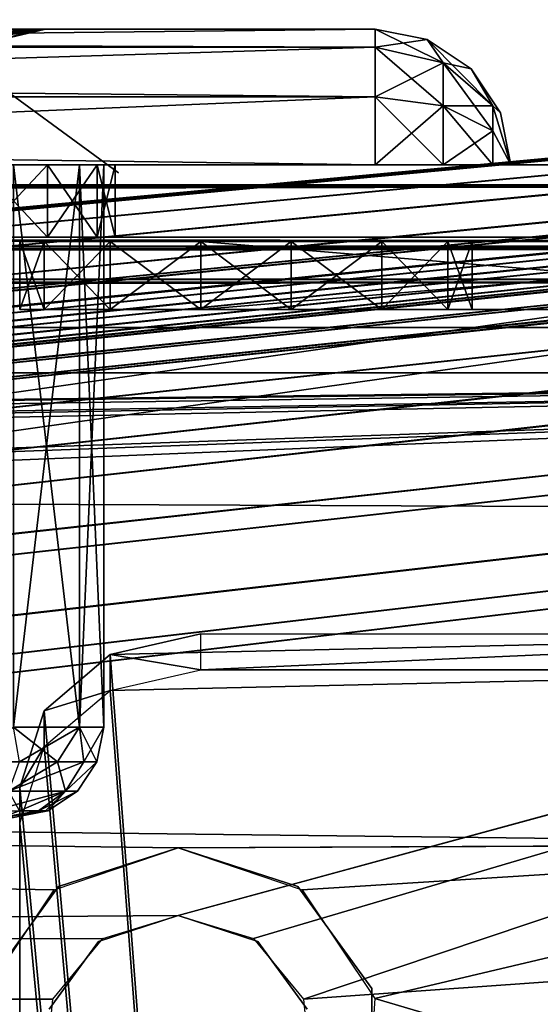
# Model space of a CAD drawing. Extents: x -398 to 398, y -1355 to -82.
# Tile 369 of 374: x 231 to 237, y -109 to -98. Entities that reach past the tile are written whole.
import ezdxf

# ---------------------------------------------------------------- set-up
doc = ezdxf.new("R2010")
doc.units = 0
doc.header["$MEASUREMENT"] = 0

msp = doc.modelspace()

# ---------------------------------------------------------------- linework, layer by layer
for points in [[(395.5, -525.467285, 437.803314), (395.5, -81.938164, 160.655502), (-395.5, -81.938164, 160.655502)], [(395.5, -525.467285, 437.803314), (-395.5, -81.938164, 160.655502), (-395.5, -525.467285, 437.803314)], [(395.5, -528.116882, 433.562988), (395.5, -84.587761, 156.415207), (-395.5, -84.587761, 156.415207)], [(395.5, -528.116882, 433.562988), (-395.5, -84.587761, 156.415207), (-395.5, -528.116882, 433.562988)], [(-395.5, -84.587761, 156.415207), (395.5, -84.587761, 156.415207), (-19.442101, -123.289597, 180.598801)], [(-395.5, -84.593063, 156.406799), (395.5, -84.593063, 156.406799), (-19.442101, -123.294899, 180.590302)], [(395.5, -84.587761, 156.415207), (-18.92588, -123.293701, 180.601395), (-19.442101, -123.289597, 180.598801)], [(395.5, -84.593063, 156.406799), (-18.92588, -123.299004, 180.592896), (-19.442101, -123.294899, 180.590302)], [(395.5, -84.587761, 156.415207), (-17.411341, -123.575104, 180.777206), (-18.92588, -123.293701, 180.601395)], [(395.5, -84.593063, 156.406799), (-17.411341, -123.580399, 180.768707), (-18.92588, -123.299004, 180.592896)], [(395.5, -84.587761, 156.415207), (-16.68099, -124.069504, 181.086197), (-17.411341, -123.575104, 180.777206)], [(395.5, -84.593063, 156.406799), (-16.68099, -124.074898, 181.077698), (-17.411341, -123.580399, 180.768707)], [(395.5, -84.587761, 156.415207), (-16.405661, -124.826897, 181.559402), (-16.68099, -124.069504, 181.086197)], [(395.5, -84.593063, 156.406799), (-16.405661, -124.832199, 181.550995), (-16.68099, -124.074898, 181.077698)], [(395.5, -84.587761, 156.415207), (-13.21059, -124.901604, 181.606094), (-16.405661, -124.826897, 181.559402)], [(395.5, -84.593063, 156.406799), (-13.21059, -124.906898, 181.597702), (-16.405661, -124.832199, 181.550995)], [(395.5, -84.587761, 156.415207), (-12.07785, -124.855698, 181.577393), (-13.21059, -124.901604, 181.606094)], [(395.5, -84.593063, 156.406799), (-12.07785, -124.861, 181.569), (-13.21059, -124.906898, 181.597702)], [(395.5, -84.587761, 156.415207), (-11.00898, -125.175003, 181.776993), (-12.07785, -124.855698, 181.577393)], [(395.5, -84.593063, 156.406799), (-11.00898, -125.180298, 181.768494), (-12.07785, -124.861, 181.569)], [(395.5, -84.587761, 156.415207), (-8.882593, -124.980698, 181.655502), (-11.00898, -125.175003, 181.776993)], [(395.5, -84.593063, 156.406799), (-8.882593, -124.985901, 181.647003), (-11.00898, -125.180298, 181.768494)], [(395.5, -84.587761, 156.415207), (-7.251131, -124.980698, 181.655502), (-8.882593, -124.980698, 181.655502)], [(395.5, -84.593063, 156.406799), (-7.251131, -124.985901, 181.647003), (-8.882593, -124.985901, 181.647003)], [(395.5, -84.587761, 156.415207), (-5.166427, -124.980698, 181.655502), (-7.251131, -124.980698, 181.655502)], [(395.5, -84.593063, 156.406799), (-5.166427, -124.985901, 181.647003), (-7.251131, -124.985901, 181.647003)], [(395.5, -84.587761, 156.415207), (-3.534964, -124.980698, 181.655502), (-5.166427, -124.980698, 181.655502)], [(395.5, -84.593063, 156.406799), (-3.534964, -124.985901, 181.647003), (-5.166427, -124.985901, 181.647003)], [(395.5, -84.587761, 156.415207), (-1.450192, -124.980698, 181.655502), (-3.534964, -124.980698, 181.655502)], [(395.5, -84.593063, 156.406799), (-1.450192, -124.985901, 181.647003), (-3.534964, -124.985901, 181.647003)], [(0.181306, -124.980698, 181.655502), (-1.450192, -124.980698, 181.655502), (395.5, -84.587761, 156.415207)], [(0.181306, -124.985901, 181.647003), (-1.450192, -124.985901, 181.647003), (395.5, -84.593063, 156.406799)], [(0.181306, -124.980698, 181.655502), (395.5, -84.587761, 156.415207), (11.76446, -123.883797, 180.970093)], [(0.181306, -124.985901, 181.647003), (395.5, -84.593063, 156.406799), (11.76446, -123.889099, 180.961594)], [(395.5, -84.587761, 156.415207), (13.03109, -123.814201, 180.926605), (11.76446, -123.883797, 180.970093)], [(395.5, -84.593063, 156.406799), (13.03109, -123.819504, 180.918198), (11.76446, -123.889099, 180.961594)], [(395.5, -84.587761, 156.415207), (15.76446, -123.883797, 180.970093), (13.03109, -123.814201, 180.926605)], [(395.5, -84.593063, 156.406799), (15.76446, -123.889099, 180.961594), (13.03109, -123.819504, 180.918198)], [(395.5, -84.587761, 156.415207), (17.03109, -123.814201, 180.926605), (15.76446, -123.883797, 180.970093)], [(395.5, -84.593063, 156.406799), (17.03109, -123.819504, 180.918198), (15.76446, -123.889099, 180.961594)], [(395.5, -84.587761, 156.415207), (19.76446, -123.883797, 180.970093), (17.03109, -123.814201, 180.926605)], [(395.5, -84.593063, 156.406799), (19.76446, -123.889099, 180.961594), (17.03109, -123.819504, 180.918198)], [(395.5, -84.587761, 156.415207), (21.03109, -123.814201, 180.926605), (19.76446, -123.883797, 180.970093)], [(395.5, -84.593063, 156.406799), (21.03109, -123.819504, 180.918198), (19.76446, -123.889099, 180.961594)], [(395.5, -84.587761, 156.415207), (22.087379, -124.411797, 181.300095), (21.03109, -123.814201, 180.926605)], [(395.5, -84.593063, 156.406799), (22.087379, -124.417099, 181.291595), (21.03109, -123.819504, 180.918198)], [(395.5, -84.587761, 156.415207), (22.495119, -125.431801, 181.937393), (22.087379, -124.411797, 181.300095)], [(395.5, -84.593063, 156.406799), (22.495119, -125.437103, 181.928894), (22.087379, -124.417099, 181.291595)], [(22.495119, -125.431801, 181.937393), (395.5, -84.587761, 156.415207), (22.162571, -126.362, 182.518707)], [(22.162571, -126.362, 182.518707), (395.5, -84.587761, 156.415207), (396.5, -85.435806, 156.945206)], [(22.495119, -125.437103, 181.928894), (395.5, -84.593063, 156.406799), (22.162571, -126.367302, 182.510193)], [(22.162571, -126.367302, 182.510193), (395.5, -84.593063, 156.406799), (396.5, -85.441109, 156.936707)], [(-9.945962, -414.937714, 362.84079), (-28.1714, -414.638489, 362.653809), (396.5, -85.435806, 156.945206)], [(396.5, -85.435806, 156.945206), (-28.1714, -414.638489, 362.653809), (17.03109, -130.441605, 185.067902)], [(-9.945962, -414.943115, 362.832306), (-28.1714, -414.643799, 362.645386), (396.5, -85.441109, 156.936707)], [(396.5, -85.441109, 156.936707), (-28.1714, -414.643799, 362.645386), (17.03109, -130.446899, 185.059402)], [(49.475079, -414.995087, 362.876709), (-9.945962, -414.937714, 362.84079), (396.5, -85.435806, 156.945206)], [(49.475079, -415.000397, 362.868195), (-9.945962, -414.943115, 362.832306), (396.5, -85.441109, 156.936707)], [(396.5, -85.435806, 156.945206), (17.03109, -130.441605, 185.067902), (18.08737, -129.843903, 184.694397)], [(396.5, -85.441109, 156.936707), (17.03109, -130.446899, 185.059402), (18.08737, -129.849197, 184.685898)], [(396.5, -85.435806, 156.945206), (18.08737, -129.843903, 184.694397), (18.495119, -128.824005, 184.057098)], [(396.5, -85.441109, 156.936707), (18.08737, -129.849197, 184.685898), (18.495119, -128.8293, 184.048599)], [(396.5, -85.435806, 156.945206), (18.495119, -128.824005, 184.057098), (21.27578, -126.979797, 182.904694)], [(396.5, -85.441109, 156.936707), (18.495119, -128.8293, 184.048599), (21.27578, -126.9851, 182.896194)], [(396.5, -85.435806, 156.945206), (21.27578, -126.979797, 182.904694), (22.162571, -126.362, 182.518707)], [(396.5, -85.441109, 156.936707), (21.27578, -126.9851, 182.896194), (22.162571, -126.367302, 182.510193)], [(396.5, -85.435806, 156.945206), (51.0299, -415.12619, 362.958588), (49.475079, -414.995087, 362.876709)], [(396.5, -85.441109, 156.936707), (51.0299, -415.1315, 362.950104), (49.475079, -415.000397, 362.868195)], [(396.5, -85.435806, 156.945206), (52.238411, -415.965912, 363.483307), (51.0299, -415.12619, 362.958588)], [(396.5, -85.441109, 156.936707), (52.238411, -415.971191, 363.474792), (51.0299, -415.1315, 362.950104)], [(396.5, -85.435806, 156.945206), (52.691601, -417.234589, 364.276093), (52.238411, -415.965912, 363.483307)], [(396.5, -85.441109, 156.936707), (52.691601, -417.239899, 364.267609), (52.238411, -415.971191, 363.474792)], [(396.5, -527.268921, 433.033112), (52.317871, -418.394897, 365.001099), (396.5, -85.435806, 156.945206)], [(396.5, -85.435806, 156.945206), (52.317871, -418.394897, 365.001099), (52.691601, -417.234589, 364.276093)], [(396.5, -85.441109, 156.936707), (396.5, -527.27417, 433.024597), (52.317871, -418.400208, 364.992615)], [(396.5, -85.441109, 156.936707), (52.317871, -418.400208, 364.992615), (52.691601, -417.239899, 364.267609)], [(235.178604, -97.933937, 107.426102), (180.834595, -97.933937, 107.426102), (185.665497, -97.933937, 104.474503)], [(235.178604, -98.134903, 108.176102), (180.834595, -98.134903, 108.176102), (180.834595, -97.933937, 107.426102)], [(235.178604, -98.134903, 108.176102), (180.834595, -97.933937, 107.426102), (235.178604, -97.933937, 107.426102)], [(235.178604, -97.933937, 107.426102), (185.665497, -97.933937, 104.474503), (230.347794, -97.933937, 104.474503)], [(235.178604, -97.933937, 22.09601), (230.479904, -97.933937, 26.841749), (217.206604, -97.933937, 24.896009)], [(235.178604, -97.933937, 22.09601), (217.206604, -97.933937, 24.896009), (217.206604, -97.933937, 22.09601)], [(217.206604, -98.134903, 21.34601), (235.178604, -98.134903, 21.34601), (235.178604, -97.933937, 22.09601)], [(217.206604, -98.134903, 21.34601), (235.178604, -97.933937, 22.09601), (217.206604, -97.933937, 22.09601)], [(235.178604, -97.933937, 107.426102), (230.347794, -97.933937, 104.474503), (230.976196, -97.933937, 104.231697)], [(235.178604, -97.933937, 22.09601), (230.686005, -97.933937, 26.891159), (230.479904, -97.933937, 26.841749)], [(235.178604, -97.933937, 22.09601), (230.813705, -97.933937, 26.980591), (230.686005, -97.933937, 26.891159)], [(235.178604, -97.933937, 22.09601), (231.042603, -97.933937, 27.288441), (230.813705, -97.933937, 26.980591)], [(235.178604, -97.933937, 107.426102), (230.976196, -97.933937, 104.231697), (231.282104, -97.933937, 103.803398)], [(231.263794, -97.933937, 27.87812), (230.995697, -97.960487, 27.776501), (231.050201, -97.933937, 27.30253)], [(231.263794, -97.933937, 27.87812), (231.091599, -97.981354, 28.538071), (230.995697, -97.960487, 27.776501)], [(231.101395, -98.000397, 103.216202), (231.337997, -97.933922, 103.672203), (231.039902, -97.98233, 103.591103)], [(231.039902, -97.98233, 103.591103), (231.337997, -97.933922, 103.672203), (231.179993, -97.933929, 103.987801)], [(235.178604, -97.933937, 22.09601), (231.310593, -97.933937, 28.063511), (231.042603, -97.933937, 27.288441)], [(231.080902, -98.042526, 102.425903), (231.080902, -98.042526, 30.62805), (231.534103, -97.933937, 30.62805)], [(231.080902, -98.042526, 102.425903), (231.534103, -97.933937, 30.62805), (231.534103, -97.933937, 102.425903)], [(231.534103, -97.933937, 30.62808), (231.080994, -98.042603, 30.62808), (231.434601, -97.933937, 28.787809)], [(231.434601, -97.933937, 28.787809), (231.080994, -98.042603, 30.62808), (231.091599, -97.981354, 28.538071)], [(231.081207, -98.043083, 102.425797), (231.533997, -97.933891, 102.425903), (231.101395, -98.000397, 103.216202)], [(231.434601, -97.933937, 28.787809), (231.091599, -97.981354, 28.538071), (231.263794, -97.933937, 27.87812)], [(231.101395, -98.000397, 103.216202), (231.533997, -97.933891, 102.425903), (231.493195, -97.933907, 103.055496)], [(231.337997, -97.933922, 103.672203), (231.101395, -98.000397, 103.216202), (231.493195, -97.933907, 103.055496)], [(235.178604, -97.933937, 107.426102), (231.282104, -97.933937, 103.803398), (231.534103, -97.933937, 102.425903)], [(235.178604, -97.933937, 22.09601), (231.534103, -97.933937, 30.62805), (231.310593, -97.933937, 28.063511)], [(235.178604, -97.933937, 107.426102), (231.534103, -97.933937, 102.425903), (231.534103, -97.933937, 30.62805)], [(235.178604, -97.933937, 107.426102), (231.534103, -97.933937, 30.62805), (235.178604, -97.933937, 22.09601)], [(235.178604, -97.933937, 22.09601), (235.752701, -98.048119, 22.09601), (235.178604, -97.933937, 107.426102)], [(235.178604, -97.933937, 107.426102), (235.752701, -98.048119, 22.09601), (235.752701, -98.048119, 107.426102)], [(235.752701, -98.048119, 22.09601), (235.178604, -98.134903, 21.34601), (235.178604, -97.933937, 22.09601)], [(235.928604, -98.308937, 108.0756), (235.752701, -98.048119, 107.426102), (235.178604, -97.933937, 107.426102)], [(235.928604, -98.308937, 108.0756), (235.178604, -97.933937, 107.426102), (235.178604, -98.134903, 108.176102)], [(235.752701, -98.048119, 22.09601), (235.928604, -98.308937, 21.446489), (235.178604, -98.134903, 21.34601)], [(235.752701, -98.048119, 22.09601), (236.239304, -98.373283, 22.09601), (235.752701, -98.048119, 107.426102)], [(235.752701, -98.048119, 107.426102), (236.239304, -98.373283, 22.09601), (236.239304, -98.373283, 107.426102)], [(236.239304, -98.373283, 22.09601), (235.928604, -98.308937, 21.446489), (235.752701, -98.048119, 22.09601)], [(236.477707, -98.784416, 107.801102), (236.239304, -98.373283, 107.426102), (235.752701, -98.048119, 107.426102)], [(236.477707, -98.784416, 107.801102), (235.752701, -98.048119, 107.426102), (235.928604, -98.308937, 108.0756)], [(235.178604, -98.683937, 108.725098), (180.834595, -98.683937, 108.725098), (180.834595, -98.134903, 108.176102)], [(235.178604, -98.683937, 108.725098), (180.834595, -98.134903, 108.176102), (235.178604, -98.134903, 108.176102)], [(217.206604, -98.683937, 20.79697), (235.178604, -98.683937, 20.79697), (235.178604, -98.134903, 21.34601)], [(217.206604, -98.683937, 20.79697), (235.178604, -98.134903, 21.34601), (217.206604, -98.134903, 21.34601)], [(235.178604, -98.134903, 21.34601), (235.928604, -98.308937, 21.446489), (235.178604, -98.683937, 20.79697)], [(235.178604, -98.683937, 108.725098), (235.928604, -98.784416, 108.551102), (235.178604, -98.134903, 108.176102)], [(235.178604, -98.134903, 108.176102), (235.928604, -98.784416, 108.551102), (235.928604, -98.308937, 108.0756)], [(232.342102, -99.523178, 30.69816), (232.342102, -99.523178, 102.355797), (230.726105, -98.344704, 30.62805)], [(232.342102, -99.523178, 102.355797), (230.726105, -98.344704, 66.526993), (230.726105, -98.344704, 30.62805)], [(230.726105, -98.344704, 66.526993), (232.342102, -99.523178, 102.355797), (230.726105, -98.344704, 102.425903)], [(232.342102, -99.523178, 102.355797), (232.342102, -99.523178, 30.69816), (230.726105, -98.344704, 102.425903)], [(232.342102, -99.523178, 30.69816), (230.726105, -98.344704, 30.62805), (230.726105, -98.344704, 102.425903)], [(235.178604, -98.683937, 20.79697), (235.928604, -98.308937, 21.446489), (235.928604, -98.784416, 20.97101)], [(236.239304, -98.373283, 22.09601), (236.477707, -98.784416, 21.72101), (235.928604, -98.308937, 21.446489)], [(235.928604, -98.308937, 21.446489), (236.477707, -98.784416, 21.72101), (235.928604, -98.784416, 20.97101)], [(235.928604, -98.784416, 108.551102), (236.477707, -99.058937, 108.0756), (235.928604, -98.308937, 108.0756)], [(235.928604, -98.308937, 108.0756), (236.477707, -99.058937, 108.0756), (236.477707, -98.784416, 107.801102)], [(236.239304, -98.373283, 22.09601), (236.564499, -98.859917, 22.09601), (236.239304, -98.373283, 107.426102)], [(236.239304, -98.373283, 107.426102), (236.564499, -98.859917, 22.09601), (236.564499, -98.859917, 107.426102)], [(236.564499, -98.859917, 22.09601), (236.477707, -98.784416, 21.72101), (236.239304, -98.373283, 22.09601)], [(236.564499, -98.859917, 107.426102), (236.239304, -98.373283, 107.426102), (236.477707, -98.784416, 107.801102)], [(180.834595, -98.683937, 108.725098), (235.178604, -99.433937, 108.926102), (180.834595, -99.433937, 108.926102)], [(235.178604, -99.433937, 108.926102), (180.834595, -98.683937, 108.725098), (235.178604, -98.683937, 108.725098)], [(235.178604, -98.683937, 20.79697), (217.206604, -99.433937, 20.59601), (235.178604, -99.433937, 20.59601)], [(217.206604, -99.433937, 20.59601), (235.178604, -98.683937, 20.79697), (217.206604, -98.683937, 20.79697)], [(235.178604, -98.683937, 20.79697), (235.928604, -98.784416, 20.97101), (235.178604, -99.433937, 20.59601)], [(235.178604, -99.433937, 108.926102), (235.928604, -99.433937, 108.725098), (235.178604, -98.683937, 108.725098)], [(235.178604, -98.683937, 108.725098), (235.928604, -99.433937, 108.725098), (235.928604, -98.784416, 108.551102)], [(235.178604, -99.433937, 20.59601), (235.928604, -98.784416, 20.97101), (235.928604, -99.433937, 20.79697)], [(235.928604, -98.784416, 20.97101), (236.477707, -99.058937, 21.446489), (235.928604, -99.433937, 20.79697)], [(235.928604, -98.784416, 20.97101), (236.477707, -98.784416, 21.72101), (236.477707, -99.058937, 21.446489)], [(235.928604, -99.433937, 108.725098), (236.477707, -99.433937, 108.176102), (235.928604, -98.784416, 108.551102)], [(235.928604, -98.784416, 108.551102), (236.477707, -99.433937, 108.176102), (236.477707, -99.058937, 108.0756)], [(236.678604, -99.433937, 22.09601), (236.477707, -99.058937, 21.446489), (236.477707, -98.784416, 21.72101)], [(236.678604, -99.433937, 22.09601), (236.477707, -98.784416, 21.72101), (236.564499, -98.859917, 22.09601)], [(236.678604, -99.433937, 107.426102), (236.564499, -98.859917, 107.426102), (236.477707, -98.784416, 107.801102)], [(236.678604, -99.433937, 107.426102), (236.477707, -98.784416, 107.801102), (236.477707, -99.058937, 108.0756)], [(236.564499, -98.859917, 22.09601), (236.678604, -99.433937, 22.09601), (236.564499, -98.859917, 107.426102)], [(236.564499, -98.859917, 107.426102), (236.678604, -99.433937, 22.09601), (236.678604, -99.433937, 107.426102)], [(235.928604, -99.433937, 20.79697), (236.477707, -99.058937, 21.446489), (236.477707, -99.433937, 21.34601)], [(236.678604, -99.433937, 22.09601), (236.477707, -99.433937, 21.34601), (236.477707, -99.058937, 21.446489)], [(236.678604, -99.433937, 107.426102), (236.477707, -99.058937, 108.0756), (236.477707, -99.433937, 108.176102)], [(-243, -99.433937, 126.145699), (-144.672806, -99.433937, 116.560501), (243, -99.433937, 126.145699)], [(243, -99.433937, 1), (144.472794, -99.433937, 10.58517), (-243, -99.433937, 1)], [(-243, -99.675087, 0.1), (243, -99.433937, 1), (-243, -99.433937, 1)], [(243, -99.433937, 1), (-243, -99.675087, 0.1), (243, -99.675087, 0.1)], [(243, -99.433937, 126.145699), (243, -99.659622, 127.018303), (-243, -99.433937, 126.145699)], [(-243, -99.433937, 126.145699), (243, -99.659622, 127.018303), (-243, -99.659622, 127.018303)], [(243, -99.433937, 126.145699), (-144.672806, -99.433937, 116.560501), (144.672806, -99.433937, 116.560501)], [(243, -99.433937, 1), (144.627197, -99.433937, 10.58517), (144.472794, -99.433937, 10.58517)], [(243, -99.433937, 1), (172.5, -99.433937, 12.82285), (144.627197, -99.433937, 10.58517)], [(243, -99.433937, 126.145699), (144.672806, -99.433937, 116.560501), (144.827194, -99.433937, 116.560501)], [(243, -99.433937, 126.145699), (144.827194, -99.433937, 116.560501), (172.5, -99.433937, 114.3228)], [(243, -99.433937, 126.145699), (172.5, -99.433937, 114.3228), (230.804306, -99.433937, 104.626099)], [(243, -99.433937, 1), (172.625, -99.433937, 12.8563), (172.5, -99.433937, 12.82285)], [(243, -99.433937, 1), (230.804306, -99.433937, 24.519609), (172.625, -99.433937, 12.8563)], [(179.334595, -99.433937, 107.426102), (179.535507, -99.433937, 108.176102), (236.477707, -99.433937, 108.176102)], [(179.334595, -99.433937, 107.426102), (236.477707, -99.433937, 108.176102), (236.678604, -99.433937, 107.426102)], [(179.334595, -99.433937, 107.426102), (236.678604, -99.433937, 107.426102), (230.178604, -99.433937, 104.426102)], [(179.535507, -99.433937, 108.176102), (180.084595, -99.433937, 108.725098), (236.477707, -99.433937, 108.176102)], [(236.477707, -99.433937, 108.176102), (180.084595, -99.433937, 108.725098), (235.928604, -99.433937, 108.725098)], [(180.084595, -99.433937, 108.725098), (180.834595, -99.433937, 108.926102), (235.928604, -99.433937, 108.725098)], [(235.928604, -99.433937, 108.725098), (180.834595, -99.433937, 108.926102), (235.178604, -99.433937, 108.926102)], [(235.928604, -99.433937, 20.796961), (217.033401, -99.433937, 20.69602), (217.006607, -99.433937, 20.796009)], [(235.928604, -99.433937, 20.796961), (217.006607, -99.433937, 20.796009), (217.006607, -99.433937, 24.896009)], [(235.928604, -99.433937, 20.796961), (217.006607, -99.433937, 24.896009), (236.477707, -99.433937, 21.34601)], [(236.678604, -99.433937, 22.09601), (236.477707, -99.433937, 21.34601), (217.006607, -99.433937, 24.896009)], [(236.678604, -99.433937, 22.09601), (217.006607, -99.433937, 24.896009), (230.178604, -99.433937, 25.09601)], [(235.928604, -99.433937, 20.796961), (217.106598, -99.433937, 20.62277), (217.033401, -99.433937, 20.69602)], [(235.928604, -99.433937, 20.796961), (217.206604, -99.433937, 20.59601), (217.106598, -99.433937, 20.62277)], [(235.928604, -99.433937, 20.796961), (235.178604, -99.433937, 20.59601), (217.206604, -99.433937, 20.59601)], [(236.678604, -99.433937, 22.09601), (230.178604, -99.433937, 25.09601), (231.178604, -99.433937, 25.363939)], [(236.678604, -99.433937, 107.426102), (231.178604, -99.433937, 104.158203), (230.178604, -99.433937, 104.426102)], [(243, -99.433937, 126.145699), (230.804306, -99.433937, 104.626099), (231.554199, -99.433937, 104.4254)], [(243, -99.433937, 1), (231.554199, -99.433937, 24.720301), (230.804306, -99.433937, 24.519609)], [(231.554306, -100.233902, 24.72057), (230.804306, -99.433937, 24.519609), (230.804306, -100.233902, 24.519609)], [(230.804306, -99.433937, 24.519609), (231.554306, -100.233902, 24.72057), (231.554306, -99.433937, 24.72057)], [(231.554306, -99.433937, 104.425102), (231.554306, -100.233902, 104.425102), (230.804306, -100.233902, 104.626099)], [(231.554306, -99.433937, 104.425102), (230.804306, -100.233902, 104.626099), (230.804306, -99.433937, 104.626099)], [(236.678604, -99.433937, 22.09601), (231.178604, -99.433937, 25.363939), (231.910706, -99.433937, 26.09601)], [(236.678604, -99.433937, 107.426102), (231.910706, -99.433937, 103.426102), (231.178604, -99.433937, 104.158203)], [(231.178604, -99.433937, 25.36396), (231.178604, -105.651703, 25.36396), (231.910706, -105.651703, 26.09601)], [(231.178604, -99.433937, 25.36396), (231.910706, -105.651703, 26.09601), (231.910706, -99.433937, 26.09601)], [(231.910706, -99.433937, 103.426102), (231.910706, -105.651703, 103.426102), (231.178604, -105.651703, 104.158096)], [(231.910706, -99.433937, 103.426102), (231.178604, -105.651703, 104.158096), (231.178604, -99.433937, 104.158096)], [(243, -99.433937, 126.145699), (231.554199, -99.433937, 104.4254), (232.103607, -99.433937, 103.875999)], [(243, -99.433937, 1), (232.103607, -99.433937, 25.269699), (231.554199, -99.433937, 24.720301)], [(231.554306, -99.433937, 24.72057), (231.554306, -100.233902, 24.72057), (232.103302, -100.233902, 25.269609)], [(231.554306, -99.433937, 24.72057), (232.103302, -100.233902, 25.269609), (232.103302, -99.433937, 25.269609)], [(232.103302, -99.433937, 103.876099), (232.103302, -100.233902, 103.876099), (231.554306, -100.233902, 104.425102)], [(232.103302, -99.433937, 103.876099), (231.554306, -100.233902, 104.425102), (231.554306, -99.433937, 104.425102)], [(236.678604, -99.433937, 22.09601), (231.910706, -99.433937, 26.09601), (232.178604, -99.433937, 27.09601)], [(236.678604, -99.433937, 107.426102), (232.178604, -99.433937, 102.426102), (231.910706, -99.433937, 103.426102)], [(231.910706, -99.433937, 26.09601), (231.910706, -105.651703, 26.09601), (232.178604, -105.651703, 27.09601)], [(231.910706, -99.433937, 26.09601), (232.178604, -105.651703, 27.09601), (232.178604, -99.433937, 27.09601)], [(231.910706, -105.651703, 103.426102), (232.178604, -99.433937, 102.426102), (232.178604, -105.651703, 102.426102)], [(232.178604, -99.433937, 102.426102), (231.910706, -105.651703, 103.426102), (231.910706, -99.433937, 103.426102)], [(232.103302, -99.433937, 25.269609), (232.103302, -100.233902, 25.269609), (232.304306, -100.233902, 26.019609)], [(232.103302, -99.433937, 25.269609), (232.304306, -100.233902, 26.019609), (232.304306, -99.433937, 26.019609)], [(232.103302, -100.233902, 103.876099), (232.304306, -99.433937, 103.126099), (232.304306, -100.233902, 103.126099)], [(232.304306, -99.433937, 103.126099), (232.103302, -100.233902, 103.876099), (232.103302, -99.433937, 103.876099)], [(243, -99.433937, 126.145699), (232.103607, -99.433937, 103.875999), (232.304306, -99.433937, 103.126099)], [(243, -99.433937, 1), (232.304306, -99.433937, 26.019609), (232.103607, -99.433937, 25.269699)], [(236.678604, -99.433937, 22.09601), (232.178604, -99.433937, 27.09601), (232.178604, -99.433937, 102.426102)], [(236.678604, -99.433937, 22.09601), (232.178604, -99.433937, 102.426102), (236.678604, -99.433937, 107.426102)], [(232.178604, -105.651703, 27.09601), (232.178604, -105.651703, 102.426102), (232.178604, -99.433937, 27.09601)], [(232.178604, -99.433937, 27.09601), (232.178604, -105.651703, 102.426102), (232.178604, -99.433937, 102.426102)], [(243, -99.433937, 126.145699), (232.304306, -99.433937, 103.126099), (232.304306, -99.433937, 26.019609)], [(243, -99.433937, 126.145699), (232.304306, -99.433937, 26.019609), (243, -99.433937, 1)], [(232.304306, -100.233902, 103.126099), (232.304306, -99.433937, 103.126099), (232.304306, -100.233902, 26.019609)], [(232.304306, -100.233902, 26.019609), (232.304306, -99.433937, 103.126099), (232.304306, -99.433937, 26.019609)], [(243, -99.659622, 127.018303), (243, -100.280098, 127.672203), (-243, -99.659622, 127.018303)], [(-243, -99.659622, 127.018303), (243, -100.280098, 127.672203), (-243, -100.280098, 127.672203)], [(243, -99.675087, 0.1), (-243, -99.675087, 0.1), (-243, -100.3339, -0.558846)], [(243, -99.675087, 0.1), (-243, -100.3339, -0.558846), (243, -100.3339, -0.558846)], [(-243, -100.233902, 126.145699), (-144.672806, -100.233902, 116.560501), (243, -100.233902, 126.145699)], [(243, -100.233902, 1), (144.472794, -100.233902, 10.58517), (-243, -100.233902, 1)], [(-243, -100.367897, 0.5), (243, -100.233902, 1), (-243, -100.233902, 1)], [(243, -100.233902, 1), (-243, -100.367897, 0.5), (243, -100.367897, 0.5)], [(243, -100.233902, 126.145699), (243, -100.359299, 126.630501), (-243, -100.233902, 126.145699)], [(-243, -100.233902, 126.145699), (243, -100.359299, 126.630501), (-243, -100.359299, 126.630501)], [(243, -100.233902, 126.145699), (-144.672806, -100.233902, 116.560501), (144.672806, -100.233902, 116.560501)], [(243, -100.233902, 1), (144.627197, -100.233902, 10.58517), (144.472794, -100.233902, 10.58517)], [(243, -100.233902, 1), (172.5, -100.233902, 12.82285), (144.627197, -100.233902, 10.58517)], [(243, -100.233902, 126.145699), (144.672806, -100.233902, 116.560501), (144.827194, -100.233902, 116.560501)], [(243, -100.233902, 126.145699), (144.827194, -100.233902, 116.560501), (172.5, -100.233902, 114.3228)], [(243, -100.233902, 126.145699), (172.5, -100.233902, 114.3228), (230.804306, -100.233902, 104.626099)], [(243, -100.233902, 1), (172.625, -100.233902, 12.8563), (172.5, -100.233902, 12.82285)], [(243, -100.233902, 1), (230.804306, -100.233902, 24.519609), (172.625, -100.233902, 12.8563)], [(243, -100.233902, 126.145699), (230.804306, -100.233902, 104.626099), (231.554199, -100.233902, 104.4254)], [(243, -100.233902, 1), (231.554199, -100.233902, 24.720301), (230.804306, -100.233902, 24.519609)], [(243, -100.233902, 126.145699), (231.554199, -100.233902, 104.4254), (232.103607, -100.233902, 103.875999)], [(243, -100.233902, 1), (232.103607, -100.233902, 25.269699), (231.554199, -100.233902, 24.720301)], [(243, -100.233902, 126.145699), (232.103607, -100.233902, 103.875999), (232.304306, -100.233902, 103.126099)], [(243, -100.233902, 1), (232.304306, -100.233902, 26.019609), (232.103607, -100.233902, 25.269699)], [(243, -100.233902, 126.145699), (232.304306, -100.233902, 103.126099), (232.304306, -100.233902, 26.019609)], [(243, -100.233902, 126.145699), (232.304306, -100.233902, 26.019609), (243, -100.233902, 1)], [(243, -100.280098, 127.672203), (-235.265503, -167.884293, 169.916), (-243, -100.280098, 127.672203)], [(243, -100.3339, -0.558846), (-243, -100.3339, -0.558846), (-243, -101.233902, -0.8)], [(243, -100.3339, -0.558846), (-243, -101.233902, -0.8), (243, -101.233902, -0.8)], [(243, -100.280098, 127.672203), (235.265503, -167.884293, 169.916), (-235.265503, -167.884293, 169.916)], [(231.25, -101.033897, 3.25), (231.25, -101.033897, 17.42123), (231.25, -100.283897, 3.25)], [(231.25, -100.283897, 3.25), (231.25, -101.033897, 17.42123), (231.25, -100.283897, 17.42123)], [(235.25, -100.283897, 109.153297), (231.25, -100.283897, 119.421204), (231.25, -100.283897, 111.421204)], [(235.25, -100.283897, 109.153297), (231.25, -100.283897, 111.421204), (231.517899, -100.283897, 110.421204)], [(235.982101, -100.283897, 108.421204), (231.517899, -100.283897, 120.421204), (231.25, -100.283897, 119.421204)], [(235.982101, -100.283897, 108.421204), (231.25, -100.283897, 119.421204), (235.25, -100.283897, 109.153297)], [(242.25, -100.283897, 1.25), (231.517899, -100.283897, 18.42123), (231.25, -100.283897, 17.42123)], [(242.25, -100.283897, 1.25), (231.25, -100.283897, 17.42123), (231.25, -100.283897, 3.25)], [(242.25, -100.283897, 1.25), (231.25, -100.283897, 3.25), (231.517899, -100.283897, 2.250001)], [(231.25, -101.033897, 111.421204), (231.25, -101.033897, 119.421204), (231.25, -100.283897, 111.421204)], [(231.25, -100.283897, 111.421204), (231.25, -101.033897, 119.421204), (231.25, -100.283897, 119.421204)], [(231.517899, -100.283897, 18.42123), (231.517899, -101.033897, 18.42123), (231.25, -101.033897, 17.42123)], [(231.517899, -100.283897, 18.42123), (231.25, -101.033897, 17.42123), (231.25, -100.283897, 17.42123)], [(231.517899, -101.033897, 110.421204), (231.517899, -100.283897, 110.421204), (231.25, -100.283897, 111.421204)], [(231.517899, -101.033897, 110.421204), (231.25, -100.283897, 111.421204), (231.25, -101.033897, 111.421204)], [(231.517899, -101.033897, 2.25), (231.25, -100.283897, 3.25), (231.25, -101.033897, 3.25)], [(231.25, -100.283897, 3.25), (231.517899, -101.033897, 2.25), (231.517899, -100.283897, 2.25)], [(231.517899, -100.283897, 120.421204), (231.517899, -101.033897, 120.421204), (231.25, -101.033897, 119.421204)], [(231.517899, -100.283897, 120.421204), (231.25, -101.033897, 119.421204), (231.25, -100.283897, 119.421204)], [(235.25, -100.283897, 109.153297), (231.517899, -100.283897, 110.421204), (234.25, -100.283897, 109.421204)], [(235.982101, -100.283897, 108.421204), (232.25, -100.283897, 121.153297), (231.517899, -100.283897, 120.421204)], [(242.25, -100.283897, 1.25), (232.25, -100.283897, 19.153311), (231.517899, -100.283897, 18.42123)], [(242.25, -100.283897, 1.25), (231.517899, -100.283897, 2.250001), (232.25, -100.283897, 1.517924)], [(234.25, -100.283897, 109.421204), (231.517899, -100.283897, 110.421204), (233.25, -100.283897, 109.421204)], [(233.25, -100.283897, 109.421204), (231.517899, -100.283897, 110.421204), (232.25, -100.283897, 109.689201)], [(232.25, -100.283897, 19.15328), (232.25, -101.033897, 19.15328), (231.517899, -101.033897, 18.42123)], [(232.25, -100.283897, 19.15328), (231.517899, -101.033897, 18.42123), (231.517899, -100.283897, 18.42123)], [(232.25, -101.033897, 109.689201), (232.25, -100.283897, 109.689201), (231.517899, -100.283897, 110.421204)], [(232.25, -101.033897, 109.689201), (231.517899, -100.283897, 110.421204), (231.517899, -101.033897, 110.421204)], [(231.517899, -100.283897, 2.25), (231.517899, -101.033897, 2.25), (232.25, -101.033897, 1.517949)], [(231.517899, -100.283897, 2.25), (232.25, -101.033897, 1.517949), (232.25, -100.283897, 1.517949)], [(232.25, -100.283897, 121.153297), (232.25, -101.033897, 121.153297), (231.517899, -101.033897, 120.421204)], [(232.25, -100.283897, 121.153297), (231.517899, -101.033897, 120.421204), (231.517899, -100.283897, 120.421204)], [(242.25, -100.283897, 121.421204), (233.25, -100.283897, 121.421204), (232.25, -100.283897, 121.153297)], [(242.25, -100.283897, 121.421204), (232.25, -100.283897, 121.153297), (235.982101, -100.283897, 108.421204)], [(242.25, -100.283897, 1.25), (233.25, -100.283897, 19.42123), (232.25, -100.283897, 19.153311)], [(242.25, -100.283897, 1.25), (232.25, -100.283897, 1.517924), (233.25, -100.283897, 1.25)], [(232.25, -101.033897, 19.15328), (233.25, -100.283897, 19.42123), (233.25, -101.033897, 19.42123)], [(233.25, -100.283897, 19.42123), (232.25, -101.033897, 19.15328), (232.25, -100.283897, 19.15328)], [(232.25, -100.283897, 109.689201), (233.25, -101.033897, 109.421204), (233.25, -100.283897, 109.421204)], [(233.25, -101.033897, 109.421204), (232.25, -100.283897, 109.689201), (232.25, -101.033897, 109.689201)], [(232.25, -100.283897, 1.517949), (232.25, -101.033897, 1.517949), (233.25, -101.033897, 1.25)], [(232.25, -100.283897, 1.517949), (233.25, -101.033897, 1.25), (233.25, -100.283897, 1.25)], [(232.25, -101.033897, 121.153297), (233.25, -100.283897, 121.421204), (233.25, -101.033897, 121.421204)], [(233.25, -100.283897, 121.421204), (232.25, -101.033897, 121.153297), (232.25, -100.283897, 121.153297)], [(242.25, -100.283897, 121.421204), (233.25, -100.283897, 121.421204), (242.25, -101.033897, 121.421204)], [(242.25, -101.033897, 121.421204), (233.25, -100.283897, 121.421204), (233.25, -101.033897, 121.421204)], [(233.25, -100.283897, 1.25), (242.25, -100.283897, 1.25), (233.25, -101.033897, 1.25)], [(233.25, -101.033897, 1.25), (242.25, -100.283897, 1.25), (242.25, -101.033897, 1.25)], [(242.25, -100.283897, 1.25), (234.25, -100.283897, 19.42123), (233.25, -100.283897, 19.42123)], [(233.25, -101.033897, 19.42123), (234.25, -101.033897, 19.42123), (233.25, -100.283897, 19.42123)], [(233.25, -100.283897, 19.42123), (234.25, -101.033897, 19.42123), (234.25, -100.283897, 19.42123)], [(233.25, -100.283897, 109.421204), (234.25, -100.283897, 109.421204), (233.25, -101.033897, 109.421204)], [(233.25, -101.033897, 109.421204), (234.25, -100.283897, 109.421204), (234.25, -101.033897, 109.421204)], [(242.25, -100.283897, 1.25), (235.25, -100.283897, 19.689159), (234.25, -100.283897, 19.42123)], [(235.25, -101.033897, 19.68918), (235.25, -100.283897, 19.68918), (234.25, -100.283897, 19.42123)], [(235.25, -101.033897, 19.68918), (234.25, -100.283897, 19.42123), (234.25, -101.033897, 19.42123)], [(235.25, -100.283897, 109.153297), (234.25, -101.033897, 109.421204), (234.25, -100.283897, 109.421204)], [(234.25, -101.033897, 109.421204), (235.25, -100.283897, 109.153297), (235.25, -101.033897, 109.153297)], [(242.25, -100.283897, 1.25), (235.982101, -100.283897, 20.42123), (235.25, -100.283897, 19.689159)], [(235.982101, -101.033897, 20.42123), (235.982101, -100.283897, 20.42123), (235.25, -100.283897, 19.68918)], [(235.982101, -101.033897, 20.42123), (235.25, -100.283897, 19.68918), (235.25, -101.033897, 19.68918)], [(235.25, -101.033897, 109.153297), (235.25, -100.283897, 109.153297), (235.982101, -100.283897, 108.421204)], [(235.25, -101.033897, 109.153297), (235.982101, -100.283897, 108.421204), (235.982101, -101.033897, 108.421204)], [(243, -100.280098, 127.672203), (235.845703, -166.962006, 169.3396), (235.265503, -167.884293, 169.916)], [(243, -100.280098, 127.672203), (237, -166.593796, 169.109604), (235.845703, -166.962006, 169.3396)], [(242.25, -100.283897, 121.421204), (235.982101, -100.283897, 108.421204), (236.25, -100.283897, 107.421204)], [(242.25, -100.283897, 1.25), (236.25, -100.283897, 21.42123), (235.982101, -100.283897, 20.42123)], [(235.982101, -100.283897, 20.42123), (236.25, -101.033897, 21.42123), (236.25, -100.283897, 21.42123)], [(236.25, -101.033897, 21.42123), (235.982101, -100.283897, 20.42123), (235.982101, -101.033897, 20.42123)], [(235.982101, -101.033897, 108.421204), (235.982101, -100.283897, 108.421204), (236.25, -100.283897, 107.421204)], [(235.982101, -101.033897, 108.421204), (236.25, -100.283897, 107.421204), (236.25, -101.033897, 107.421204)], [(242.25, -100.283897, 121.421204), (236.25, -100.283897, 107.421204), (236.25, -100.283897, 21.42123)], [(242.25, -100.283897, 121.421204), (236.25, -100.283897, 21.42123), (242.25, -100.283897, 1.25)], [(236.25, -101.033897, 21.42123), (236.25, -101.033897, 107.421204), (236.25, -100.283897, 21.42123)], [(236.25, -100.283897, 21.42123), (236.25, -101.033897, 107.421204), (236.25, -100.283897, 107.421204)], [(243, -100.280098, 127.672203), (238.154297, -166.962006, 169.3396), (237, -166.593796, 169.109604)], [(243, -100.359299, 126.630501), (243, -100.704002, 126.993698), (-243, -100.359299, 126.630501)], [(-243, -100.359299, 126.630501), (243, -100.704002, 126.993698), (-243, -100.704002, 126.993698)], [(243, -100.367897, 0.5), (-243, -100.367897, 0.5), (-243, -100.733902, 0.133975)], [(243, -100.367897, 0.5), (-243, -100.733902, 0.133975), (243, -100.733902, 0.133975)], [(243, -100.704002, 126.993698), (-235.265503, -168.308197, 169.237503), (-243, -100.704002, 126.993698)], [(243, -100.733902, 0.133975), (-243, -100.733902, 0.133975), (-243, -101.233902)], [(243, -100.733902, 0.133975), (-243, -101.233902), (243, -101.233902)], [(243, -100.704002, 126.993698), (235.265503, -168.308197, 169.237503), (-235.265503, -168.308197, 169.237503)], [(243, -100.704002, 126.993698), (235.845703, -167.385895, 168.661194), (235.265503, -168.308197, 169.237503)], [(243, -100.704002, 126.993698), (237, -167.0177, 168.431107), (235.845703, -167.385895, 168.661194)], [(243, -100.704002, 126.993698), (238.154297, -167.385895, 168.661194), (237, -167.0177, 168.431107)], [(235.25, -101.033897, 109.153297), (231.25, -101.033897, 119.421204), (231.25, -101.033897, 111.421204)], [(235.25, -101.033897, 109.153297), (231.25, -101.033897, 111.421204), (231.517899, -101.033897, 110.421204)], [(235.982101, -101.033897, 108.421204), (231.517899, -101.033897, 120.421204), (231.25, -101.033897, 119.421204)], [(235.982101, -101.033897, 108.421204), (231.25, -101.033897, 119.421204), (235.25, -101.033897, 109.153297)], [(242.25, -101.033897, 1.25), (231.517899, -101.033897, 18.42123), (231.25, -101.033897, 17.42123)], [(242.25, -101.033897, 1.25), (231.25, -101.033897, 17.42123), (231.25, -101.033897, 3.25)], [(242.25, -101.033897, 1.25), (231.25, -101.033897, 3.25), (231.517899, -101.033897, 2.250001)], [(235.25, -101.033897, 109.153297), (231.517899, -101.033897, 110.421204), (234.25, -101.033897, 109.421204)], [(235.982101, -101.033897, 108.421204), (232.25, -101.033897, 121.153297), (231.517899, -101.033897, 120.421204)], [(242.25, -101.033897, 1.25), (232.25, -101.033897, 19.153311), (231.517899, -101.033897, 18.42123)], [(242.25, -101.033897, 1.25), (231.517899, -101.033897, 2.250001), (232.25, -101.033897, 1.517924)], [(234.25, -101.033897, 109.421204), (231.517899, -101.033897, 110.421204), (233.25, -101.033897, 109.421204)], [(233.25, -101.033897, 109.421204), (231.517899, -101.033897, 110.421204), (232.25, -101.033897, 109.689201)], [(242.25, -101.033897, 121.421204), (233.25, -101.033897, 121.421204), (232.25, -101.033897, 121.153297)], [(242.25, -101.033897, 121.421204), (232.25, -101.033897, 121.153297), (235.982101, -101.033897, 108.421204)], [(242.25, -101.033897, 1.25), (233.25, -101.033897, 19.42123), (232.25, -101.033897, 19.153311)], [(242.25, -101.033897, 1.25), (232.25, -101.033897, 1.517924), (233.25, -101.033897, 1.25)], [(242.25, -101.033897, 1.25), (234.25, -101.033897, 19.42123), (233.25, -101.033897, 19.42123)], [(242.25, -101.033897, 1.25), (235.25, -101.033897, 19.689159), (234.25, -101.033897, 19.42123)], [(242.25, -101.033897, 1.25), (235.982101, -101.033897, 20.42123), (235.25, -101.033897, 19.689159)], [(242.25, -101.033897, 121.421204), (235.982101, -101.033897, 108.421204), (236.25, -101.033897, 107.421204)], [(242.25, -101.033897, 1.25), (236.25, -101.033897, 21.42123), (235.982101, -101.033897, 20.42123)], [(242.25, -101.033897, 121.421204), (236.25, -101.033897, 107.421204), (236.25, -101.033897, 21.42123)], [(242.25, -101.033897, 121.421204), (236.25, -101.033897, 21.42123), (242.25, -101.033897, 1.25)], [(-243, -101.233902, -0.8), (230.827194, -108.651802, -0.8), (231.629807, -107.4487, -0.8)], [(-243, -101.233902, -0.8), (231.629807, -107.4487, -0.8), (233, -106.983902, -0.8)], [(-243, -101.233902, -0.8), (233, -106.983902, -0.8), (242.412903, -106.942398, -0.8)], [(-243, -101.233902, -0.8), (242.412903, -106.942398, -0.8), (243, -103.233902, -0.8)], [(-243, -101.233902, -0.8), (243, -103.233902, -0.8), (243, -101.233902, -0.8)], [(-243, -101.233902), (230.827194, -108.651802), (231.629807, -107.4487)], [(-243, -101.233902), (231.629807, -107.4487), (233, -106.983902)], [(-243, -101.233902), (233, -106.983902), (242.412903, -106.942398)], [(-243, -101.233902), (242.412903, -106.942398), (243, -103.233902)], [(-243, -101.233902), (243, -103.233902), (243, -101.233902)], [(-255, -101.733902), (-233, -107.733902), (255, -101.733902)], [(-255, -101.733902, 0.8), (-233, -107.733902, 0.8), (255, -101.733902, 0.8)], [(255, -101.733902, 0.8), (-255, -101.733902, 0.8), (255, -101.733902)], [(255, -101.733902), (-255, -101.733902, 0.8), (-255, -101.733902)], [(255, -101.733902), (-233, -107.733902), (-232.166, -107.986397)], [(255, -101.733902, 0.8), (-233, -107.733902, 0.8), (-232.166, -107.986397, 0.8)], [(255, -101.733902), (-232.166, -107.986397), (-231.614594, -108.660004)], [(255, -101.733902, 0.8), (-232.166, -107.986397, 0.8), (-231.614594, -108.660004, 0.8)], [(255, -101.733902), (-231.614594, -108.660004), (-83, -107.733902)], [(255, -101.733902, 0.8), (-231.614594, -108.660004, 0.8), (-83, -107.733902, 0.8)], [(255, -101.733902), (-83, -107.733902), (-82.165993, -107.986397)], [(255, -101.733902, 0.8), (-83, -107.733902, 0.8), (-82.165993, -107.986397, 0.8)], [(255, -101.733902), (-82.165993, -107.986397), (-81.614594, -108.660004)], [(255, -101.733902, 0.8), (-82.165993, -107.986397, 0.8), (-81.614594, -108.660004, 0.8)], [(255, -101.733902), (-81.614594, -108.660004), (83, -107.733902)], [(255, -101.733902, 0.8), (-81.614594, -108.660004, 0.8), (83, -107.733902, 0.8)], [(255, -101.733902), (83, -107.733902), (83.834007, -107.986397)], [(255, -101.733902, 0.8), (83, -107.733902, 0.8), (83.834007, -107.986397, 0.8)], [(255, -101.733902), (83.834007, -107.986397), (84.385406, -108.660004)], [(255, -101.733902, 0.8), (83.834007, -107.986397, 0.8), (84.385406, -108.660004, 0.8)], [(255, -101.733902), (84.385406, -108.660004), (233, -107.733902)], [(255, -101.733902, 0.8), (84.385406, -108.660004, 0.8), (233, -107.733902, 0.8)], [(255, -101.733902), (233, -107.733902), (233.834, -107.986397)], [(255, -101.733902, 0.8), (233, -107.733902, 0.8), (233.834, -107.986397, 0.8)], [(255, -101.733902), (233.834, -107.986397), (234.385406, -108.660004)], [(255, -101.733902, 0.8), (233.834, -107.986397, 0.8), (234.385406, -108.660004, 0.8)], [(234.385406, -108.660004), (262.391205, -106.672401), (255, -101.733902)], [(234.385406, -108.660004, 0.8), (262.391205, -106.672401, 0.8), (255, -101.733902, 0.8)], [(242.25, -104.621101, 129.245804), (237, -167.422302, 168.488297), (232.25, -104.848396, 129.387695)], [(242.25, -104.621101, 129.245804), (232.25, -104.848396, 129.387695), (233.25, -104.621101, 129.245804)], [(232.25, -104.848396, 129.387695), (233.25, -105.0186, 128.609695), (233.25, -104.621101, 129.245804)], [(242.25, -105.0186, 128.609695), (233.25, -105.0186, 128.609695), (242.25, -104.621101, 129.245804)], [(242.25, -104.621101, 129.245804), (233.25, -105.0186, 128.609695), (233.25, -104.621101, 129.245804)], [(242.25, -104.621101, 129.245804), (237.833893, -167.636505, 168.622101), (237, -167.422302, 168.488297)], [(237, -167.422302, 168.488297), (231.517899, -105.4692, 129.775696), (232.25, -104.848396, 129.387695)], [(231.517899, -105.4692, 129.775696), (232.25, -105.245796, 128.751694), (232.25, -104.848396, 129.387695)], [(232.25, -104.848396, 129.387695), (232.25, -105.245796, 128.751694), (233.25, -105.0186, 128.609695)], [(242.25, -105.0186, 128.609695), (237, -167.819702, 167.852203), (232.25, -105.245796, 128.751694)], [(242.25, -105.0186, 128.609695), (232.25, -105.245796, 128.751694), (233.25, -105.0186, 128.609695)], [(242.25, -105.0186, 128.609695), (237.833893, -168.033997, 167.986099), (237, -167.819702, 167.852203)], [(237, -167.819702, 167.852203), (231.517899, -105.8666, 129.139603), (232.25, -105.245796, 128.751694)], [(231.517899, -105.4692, 129.775696), (231.517899, -105.8666, 129.139603), (232.25, -105.245796, 128.751694)], [(237, -167.422302, 168.488297), (231.25, -106.3172, 130.305603), (231.517899, -105.4692, 129.775696)], [(231.25, -106.3172, 130.305603), (231.517899, -105.8666, 129.139603), (231.517899, -105.4692, 129.775696)], [(231.178894, -105.651703, 25.363791), (230.737, -106.034302, 25.25547), (231.665207, -106.034302, 25.875971)], [(231.910599, -105.651703, 103.426003), (231.247498, -106.034302, 104.025703), (231.178894, -105.651703, 104.158302)], [(231.178894, -105.651703, 25.363791), (231.665207, -106.034302, 25.875971), (231.910599, -105.651703, 26.096081)], [(231.910599, -105.651703, 103.426003), (231.955994, -106.034302, 103.1623), (231.247498, -106.034302, 104.025703)], [(231.910599, -105.651703, 26.096081), (231.665207, -106.034302, 25.875971), (232.102203, -106.034302, 27.09601)], [(232.178604, -105.651703, 102.426102), (231.955994, -106.034302, 103.1623), (231.910599, -105.651703, 103.426003)], [(231.910599, -105.651703, 26.096081), (232.102203, -106.034302, 27.09601), (232.178604, -105.651703, 27.09601)], [(231.955994, -106.034302, 103.1623), (232.178604, -105.651703, 102.426102), (232.102203, -106.034302, 102.426102)], [(232.178604, -105.651703, 27.09601), (232.102493, -106.034302, 27.09601), (232.178604, -105.651703, 102.426102)], [(232.178604, -105.651703, 102.426102), (232.102493, -106.034302, 27.09601), (232.102493, -106.034302, 102.426102)], [(237, -167.819702, 167.852203), (231.25, -106.714699, 129.669601), (231.517899, -105.8666, 129.139603)], [(231.517899, -105.8666, 129.139603), (231.25, -106.3172, 130.305603), (231.25, -106.714699, 129.669601)], [(231.665207, -106.034302, 25.875971), (230.737, -106.034302, 25.25547), (231.127396, -106.359001, 25.67622)], [(231.955994, -106.034302, 103.1623), (231.756195, -106.359001, 103.079597), (231.127396, -106.359001, 103.845901)], [(231.955994, -106.034302, 103.1623), (231.127396, -106.359001, 103.845901), (231.247498, -106.034302, 104.025703)], [(231.665207, -106.034302, 25.875971), (231.127396, -106.359001, 25.67622), (231.756195, -106.359001, 26.442511)], [(232.102203, -106.034302, 27.09601), (231.665207, -106.034302, 25.875971), (231.756195, -106.359001, 26.442511)], [(231.756195, -106.359001, 103.079597), (232.102203, -106.034302, 102.426102), (231.886002, -106.359001, 102.426102)], [(232.102203, -106.034302, 102.426102), (231.756195, -106.359001, 103.079597), (231.955994, -106.034302, 103.1623)], [(232.102203, -106.034302, 27.09601), (231.756195, -106.359001, 26.442511), (231.886002, -106.359001, 27.09601)], [(232.102493, -106.034302, 27.09601), (231.885803, -106.358803, 27.09601), (232.102493, -106.034302, 102.426102)], [(232.102493, -106.034302, 102.426102), (231.885803, -106.358803, 27.09601), (231.885803, -106.358803, 102.426102)], [(237, -167.422302, 168.488297), (231.25, -164.878098, 166.898499), (231.25, -106.3172, 130.305603)], [(231.25, -106.714699, 129.669601), (231.25, -165.275604, 166.262497), (231.25, -106.3172, 130.305603)], [(231.25, -106.3172, 130.305603), (231.25, -165.275604, 166.262497), (231.25, -164.878098, 166.898499)], [(231.756195, -106.359001, 26.442511), (231.127396, -106.359001, 25.67622), (230.946899, -106.575203, 25.946251)], [(231.756195, -106.359001, 26.442511), (230.946899, -106.575203, 25.946251), (231.247101, -106.575203, 26.21907)], [(231.247101, -106.575203, 103.303001), (231.127396, -106.359001, 103.845901), (231.756195, -106.359001, 103.079597)], [(231.756195, -106.359001, 103.079597), (231.534698, -106.575203, 102.695801), (231.247101, -106.575203, 103.303001)], [(231.456207, -106.575203, 26.566799), (231.756195, -106.359001, 26.442511), (231.247101, -106.575203, 26.21907)], [(231.886002, -106.359001, 27.09601), (231.756195, -106.359001, 26.442511), (231.456207, -106.575203, 26.566799)], [(231.886002, -106.359001, 27.09601), (231.456207, -106.575203, 26.566799), (231.561203, -106.575203, 27.09601)], [(231.756195, -106.359001, 103.079597), (231.561203, -106.575203, 102.426102), (231.534698, -106.575203, 102.695801)], [(231.886002, -106.359001, 102.426102), (231.561203, -106.575203, 102.426102), (231.756195, -106.359001, 103.079597)], [(231.885803, -106.358803, 27.09601), (231.561295, -106.5755, 27.09601), (231.885803, -106.358803, 102.426102)], [(231.885803, -106.358803, 102.426102), (231.561295, -106.5755, 27.09601), (231.561295, -106.5755, 102.426102)], [(231.044601, -106.651703, 102.926102), (231.247101, -106.575203, 103.303001), (231.534698, -106.575203, 102.695801)], [(231.534698, -106.575203, 102.695801), (231.178604, -106.651703, 102.426102), (231.044601, -106.651703, 102.926102)], [(231.044601, -106.651703, 26.59605), (231.456207, -106.575203, 26.566799), (231.247101, -106.575203, 26.21907)], [(231.561203, -106.575203, 27.09601), (231.456207, -106.575203, 26.566799), (231.044601, -106.651703, 26.59605)], [(231.561203, -106.575203, 27.09601), (231.044601, -106.651703, 26.59605), (231.178604, -106.651703, 27.09601)], [(231.561203, -106.575203, 102.426102), (231.178604, -106.651703, 102.426102), (231.534698, -106.575203, 102.695801)], [(231.561295, -106.5755, 27.09601), (231.178604, -106.651703, 27.09601), (231.561295, -106.5755, 102.426102)], [(231.561295, -106.5755, 102.426102), (231.178604, -106.651703, 27.09601), (231.178604, -106.651703, 102.426102)], [(237, -167.819702, 167.852203), (231.25, -165.275604, 166.262497), (231.25, -106.714699, 129.669601)], [(234.471405, -109.526604), (262.391205, -106.672401), (234.385406, -108.660004)], [(234.471405, -109.526604, 0.8), (262.391205, -106.672401, 0.8), (234.385406, -108.660004, 0.8)], [(263, -109.733902), (262.391205, -106.672401), (234.471405, -109.526604)], [(263, -109.733902, 0.8), (262.391205, -106.672401, 0.8), (234.471405, -109.526604, 0.8)], [(231.677505, -107.413696), (231.677505, -107.413696, -0.8), (233, -106.983902, -0.8)], [(231.677505, -107.413696), (233, -106.983902, -0.8), (233, -106.983902)], [(234.370193, -107.4487, -0.8), (242.412903, -106.942398, -0.8), (233, -106.983902, -0.8)], [(234.370193, -107.4487), (242.412903, -106.942398), (233, -106.983902)], [(234.322495, -107.413696, -0.8), (234.322495, -107.413696), (233, -106.983902)], [(234.322495, -107.413696, -0.8), (233, -106.983902), (233, -106.983902, -0.8)], [(235.172806, -108.651802, -0.8), (242.412903, -106.942398, -0.8), (234.370193, -107.4487, -0.8)], [(235.172806, -108.651802), (242.412903, -106.942398), (234.370193, -107.4487)], [(235.172806, -108.651802, -0.8), (240.708206, -110.287201, -0.8), (242.412903, -106.942398, -0.8)], [(235.172806, -108.651802), (240.708206, -110.287201), (242.412903, -106.942398)], [(230.860107, -108.538696), (231.677505, -107.413696, -0.8), (231.677505, -107.413696)], [(231.677505, -107.413696, -0.8), (230.860107, -108.538696), (230.860107, -108.538696, -0.8)], [(235.139893, -108.538696, -0.8), (235.139893, -108.538696), (234.322495, -107.413696)], [(235.139893, -108.538696, -0.8), (234.322495, -107.413696), (234.322495, -107.413696, -0.8)], [(84.385406, -108.660004), (232.166, -107.986397), (233, -107.733902)], [(84.385406, -108.660004, 0.8), (232.166, -107.986397, 0.8), (233, -107.733902, 0.8)], [(232.118301, -108.020401, 0.8), (232.118301, -108.020401), (233, -107.733902)], [(232.118301, -108.020401, 0.8), (233, -107.733902), (233, -107.733902, 0.8)], [(233.881699, -108.020401), (233.881699, -108.020401, 0.8), (233, -107.733902, 0.8)], [(233.881699, -108.020401), (233, -107.733902, 0.8), (233, -107.733902)], [(232.166, -107.986397), (84.385406, -108.660004), (231.614594, -108.660004)], [(232.166, -107.986397, 0.8), (84.385406, -108.660004, 0.8), (231.614594, -108.660004, 0.8)], [(231.573395, -108.770401, 0.8), (231.573395, -108.770401), (232.118301, -108.020401)], [(231.573395, -108.770401, 0.8), (232.118301, -108.020401), (232.118301, -108.020401, 0.8)], [(234.426605, -108.770401), (233.881699, -108.020401, 0.8), (233.881699, -108.020401)], [(233.881699, -108.020401, 0.8), (234.426605, -108.770401), (234.426605, -108.770401, 0.8)], [(235.139893, -109.929199, -0.8), (235.139893, -109.929199), (235.139893, -108.538696)], [(235.139893, -109.929199, -0.8), (235.139893, -108.538696), (235.139893, -108.538696, -0.8)], [(231.614594, -108.660004), (84.385406, -108.660004), (84.471443, -109.526604)], [(231.614594, -108.660004, 0.8), (84.385406, -108.660004, 0.8), (84.471443, -109.526604, 0.8)], [(231.614594, -108.660004), (84.471443, -109.526604), (231.528595, -109.526604)], [(231.614594, -108.660004, 0.8), (84.471443, -109.526604, 0.8), (231.528595, -109.526604, 0.8)], [(235.079193, -110.094803, -0.8), (240.708206, -110.287201, -0.8), (235.172806, -108.651802, -0.8)], [(235.079193, -110.094803), (240.708206, -110.287201), (235.172806, -108.651802)]]:
    msp.add_3dface(points)

doc.saveas('drawing.dxf')
